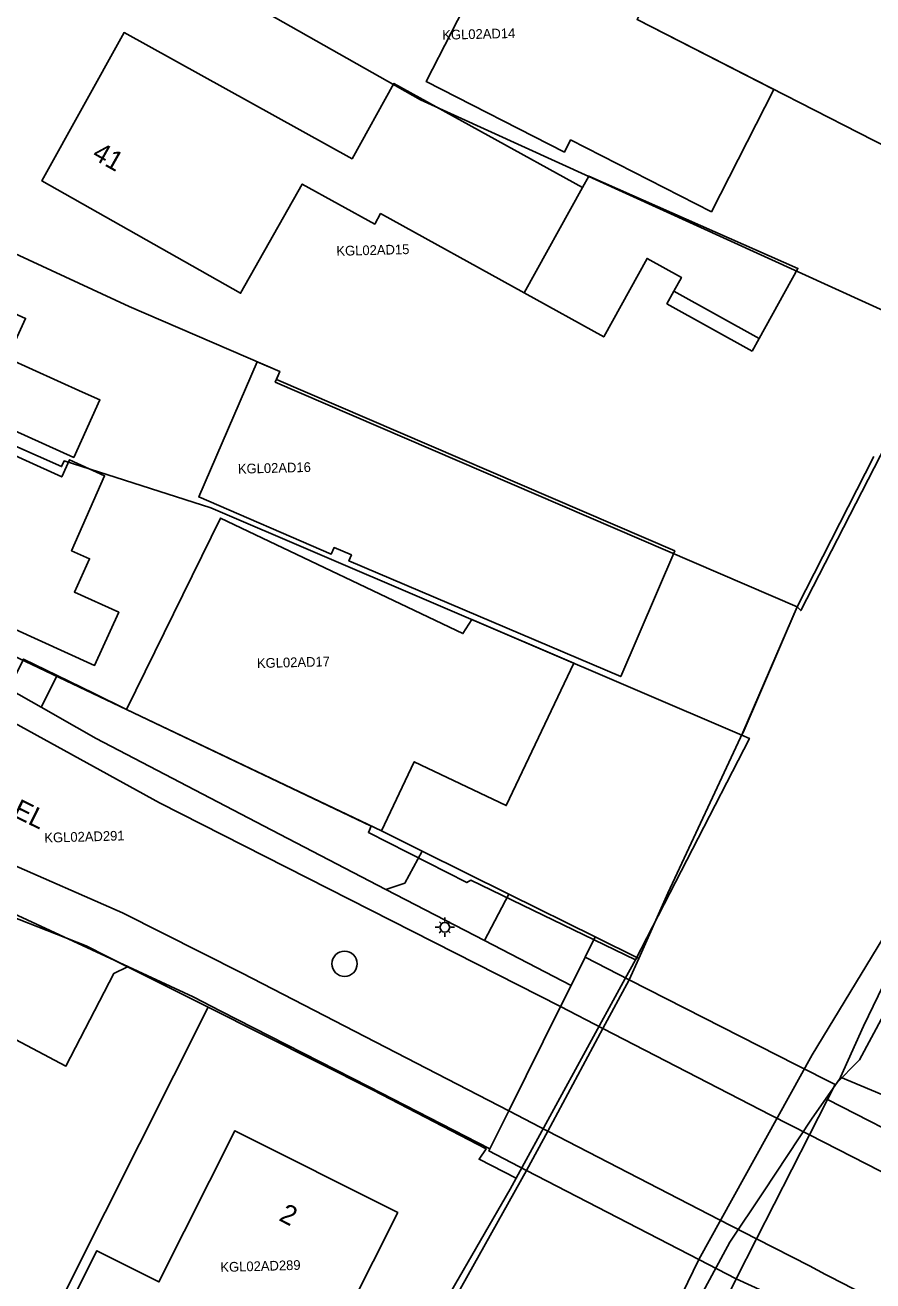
# Model space of a CAD drawing. Extents: x 124901 to 125496, y 515369 to 515789.
# Drawn here: x 125127.2 to 125170.8, y 515624.4 to 515689 of the extents above; entities that cross this region are included whole.
import ezdxf

# ---------------------------------------------------------------- set-up
doc = ezdxf.new("R2010")
doc.units = 0
for name, color, linetype in [('Brug', 7, 'Continuous'), ('Gebouw', 7, 'Continuous'), ('Inrit', 7, 'Continuous'), ('Lichtmast', 7, 'Continuous'), ('Luifel', 7, 'Continuous'), ('Onbegroeid terrein', 7, 'Continuous'), ('Perceelnummers', 7, 'Continuous'), ('Perceelsgrenzen', 7, 'Continuous'), ('Putten', 7, 'Continuous'), ('Scheiding', 7, 'Continuous'), ('Teksten', 7, 'Continuous'), ('Vegetatie', 7, 'Continuous'), ('Voetpad', 7, 'Continuous'), ('Water', 7, 'Continuous'), ('Wegen lokale weg', 7, 'Continuous')]:
    doc.layers.add(name, color=color, linetype=linetype)

msp = doc.modelspace()

# ---------------------------------------------------------------- linework, layer by layer
at = {"layer": 'Brug'}
msp.add_lwpolyline([(125158.29, 515639.851), (125156.023, 515641.007), (125155.301, 515639.553), (125154.759, 515638.463), (125152.094, 515633.102), (125151.126, 515631.154), (125151.072, 515631.046), (125153.011, 515630.042), (125161.874, 515625.452), (125163.796, 515624.457), (125164.842, 515626.515), (125167.563, 515631.865), (125168.493, 515633.693), (125168.879, 515634.453), (125166.868, 515635.478)], close=True, dxfattribs=at)
at = {"layer": 'Gebouw'}
for points in [[(125151.696, 515693.579), (125147.852, 515686.046), (125154.955, 515682.421), (125155.273, 515683.044), (125162.521, 515679.346), (125165.732, 515685.639), (125158.693, 515689.231), (125159.008, 515689.848)], [(125132.306, 515688.566), (125128.086, 515680.937), (125138.298, 515675.157), (125141.476, 515680.772), (125145.199, 515678.712), (125145.502, 515679.259), (125152.886, 515675.175), (125155.881, 515680.589), (125146.186, 515685.952), (125144.04, 515682.075)], [(125164.981, 515672.838), (125166.969, 515676.433), (125156.212, 515681.188), (125155.881, 515680.589), (125152.886, 515675.175), (125156.977, 515672.912), (125159.21, 515676.947), (125160.976, 515675.97), (125160.588, 515675.268)], [(125129.724, 515666.712), (125131.063, 515669.674), (125130.17, 515670.078), (125126.317, 515671.819), (125127.242, 515673.866), (125119.699, 515677.263), (125117.44, 515672.263)], [(125117.039, 515671.19), (125114.695, 515666.031), (125122.045, 515662.693), (125123.292, 515662.126), (125122.276, 515659.888), (125130.79, 515656.015), (125131.591, 515657.78), (125132.032, 515658.748), (125129.753, 515659.783), (125130.532, 515661.499), (125129.613, 515661.916), (125131.304, 515665.773), (125129.505, 515666.59), (125129.105, 515665.71)], [(125139.155, 515671.634), (125136.149, 515664.681), (125142.969, 515661.744), (125143.113, 515662.079), (125144.004, 515661.695), (125143.874, 515661.392), (125157.851, 515655.441), (125160.635, 515661.905), (125140.142, 515670.729), (125140.316, 515671.134)], [(125155.444, 515656.128), (125150.2, 515658.372), (125149.74, 515657.653), (125137.277, 515663.59), (125132.438, 515653.743), (125145.545, 515647.499), (125147.235, 515651.056), (125151.966, 515648.808)], [(125130.914, 515625.91), (125127.297, 515618.717), (125132.96, 515615.869), (125135.404, 515620.729), (125141.303, 515617.762), (125146.385, 515627.868), (125138.013, 515632.077), (125134.105, 515624.306)]]:
    msp.add_lwpolyline(points, close=True, dxfattribs=at)
at = {"layer": 'Inrit'}
for points in [[(125126.389, 515654.81), (125128.049, 515653.866), (125128.874, 515655.495), (125127.143, 515656.345)], [(125145.773, 515644.497), (125150.844, 515641.866), (125152.098, 515644.25), (125147.635, 515646.463), (125146.747, 515644.808)]]:
    msp.add_lwpolyline(points, close=True, dxfattribs=at)
at = {"layer": 'Lichtmast'}
for p, q in [((125148.594, 515642.759), (125148.524, 515642.83)), ((125148.806, 515642.847), (125148.806, 515643.047)), ((125149.018, 515642.759), (125149.089, 515642.831)), ((125148.506, 515642.548), (125148.306, 515642.547)), ((125148.594, 515642.335), (125148.522, 515642.264)), ((125148.806, 515642.247), (125148.806, 515642.047)), ((125149.018, 515642.335), (125149.088, 515642.264)), ((125149.106, 515642.547), (125149.306, 515642.547))]:
    msp.add_line(p, q, dxfattribs=at)
msp.add_circle((125148.806, 515642.547), 0.25, dxfattribs=at)
at = {"layer": 'Luifel'}
msp.add_lwpolyline([(125164.62, 515672.185), (125164.981, 515672.838), (125160.588, 515675.268), (125160.227, 515674.615)], close=True, dxfattribs=at)
at = {"layer": 'Onbegroeid terrein'}
for points in [[(125147.852, 515686.046), (125151.696, 515693.579), (125159.008, 515689.848), (125158.693, 515689.231), (125165.732, 515685.639), (125162.521, 515679.346), (125155.273, 515683.044), (125154.955, 515682.421)], [(125128.086, 515680.937), (125132.306, 515688.566), (125144.04, 515682.075), (125146.186, 515685.952), (125155.881, 515680.589), (125156.212, 515681.188), (125166.969, 515676.433), (125164.981, 515672.838), (125160.588, 515675.268), (125160.976, 515675.97), (125159.21, 515676.947), (125156.977, 515672.912), (125152.886, 515675.175), (125145.502, 515679.259), (125145.199, 515678.712), (125141.476, 515680.772), (125138.298, 515675.157)], [(125136.149, 515664.681), (125139.155, 515671.634), (125140.316, 515671.134), (125140.142, 515670.729), (125160.635, 515661.905), (125157.851, 515655.441), (125143.874, 515661.392), (125144.004, 515661.695), (125143.113, 515662.079), (125142.969, 515661.744)], [(125156.023, 515641.007), (125155.301, 515639.553), (125154.759, 515638.463), (125152.094, 515633.102), (125151.126, 515631.154), (125151.072, 515631.046), (125153.011, 515630.042), (125154.1, 515632.065), (125156.939, 515637.34), (125158.29, 515639.851), (125158.777, 515640.938), (125156.539, 515642.048)], [(125127.297, 515618.717), (125130.914, 515625.91), (125134.105, 515624.306), (125138.013, 515632.077), (125146.385, 515627.868), (125141.303, 515617.762), (125135.404, 515620.729), (125132.96, 515615.869)]]:
    msp.add_lwpolyline(points, close=True, dxfattribs=at)
for points in [[(125119.699, 515677.263), (125127.242, 515673.866), (125126.317, 515671.819), (125130.17, 515670.078), (125131.063, 515669.674), (125129.724, 515666.712), (125117.44, 515672.263)], [(125117.039, 515671.19), (125129.105, 515665.71), (125129.505, 515666.59), (125131.304, 515665.773), (125129.613, 515661.916), (125130.532, 515661.499), (125129.753, 515659.783), (125132.032, 515658.748), (125131.591, 515657.78), (125130.79, 515656.015), (125122.276, 515659.888)], [(125127.143, 515656.345), (125128.874, 515655.495), (125130.733, 515654.581), (125132.438, 515653.743), (125137.277, 515663.59), (125149.74, 515657.653), (125150.2, 515658.372), (125155.444, 515656.128), (125151.966, 515648.808), (125147.235, 515651.056), (125145.545, 515647.499), (125147.635, 515646.463), (125152.098, 515644.25), (125156.539, 515642.048), (125158.777, 515640.938), (125160.28, 515644.297), (125164.14, 515652.561), (125166.926, 515659.032), (125170.869, 515666.767)], [(125149.357, 515623.506), (125153.011, 515630.042), (125151.072, 515631.046), (125151.126, 515631.154), (125144.881, 515634.349), (125137.288, 515638.226), (125135.859, 515638.966), (125123.279, 515644.801), (125122.838, 515644.99), (125120.016, 515646.2), (125117.521, 515647.27), (125111.164, 515649.996), (125110.071, 515650.329), (125108.495, 515650.388), (125107.048, 515650.295), (125105.667, 515649.993), (125104.17, 515649.357), (125103.319, 515648.9), (125091.073, 515628.943), (125090.11, 515627.331), (125083.94, 515617.184)]]:
    msp.add_lwpolyline(points, dxfattribs=at)
at = {"layer": 'Perceelsgrenzen'}
for points in [[(125137.276, 515713.452), (125137.985, 515715.068), (125139.344, 515717.837), (125155.15, 515710.599), (125156.223, 515710.107), (125158.392, 515710.161), (125176.083, 515701.951), (125186.062, 515697.321), (125178.006, 515680.755), (125177.522, 515679.612), (125176.942, 515679.918), (125158.693, 515689.231), (125159.008, 515689.848), (125151.696, 515693.579), (125139.631, 515699.806), (125132.057, 515703.978)], [(125174.097, 515673.025), (125147.554, 515685.104), (125128.453, 515695.933), (125132.057, 515703.978), (125139.631, 515699.806), (125151.696, 515693.579), (125159.008, 515689.848), (125158.693, 515689.231), (125176.942, 515679.918), (125177.522, 515679.612), (125177.203, 515678.859)], [(125166.926, 515659.032), (125140.083, 515670.591), (125140.316, 515671.134), (125132.566, 515674.471), (125120.79, 515679.928), (125122.019, 515683), (125126.585, 515691.761), (125128.453, 515695.933), (125147.554, 515685.104), (125174.097, 515673.025), (125174.35, 515672.91), (125167.115, 515658.839)], [(125164.083, 515652.43), (125136.774, 515664.118), (125129.222, 515666.532), (125129.098, 515666.243), (125117.233, 515671.492), (125117.383, 515671.815), (125119.66, 515677.103), (125120.79, 515679.928), (125132.566, 515674.471), (125140.316, 515671.134), (125140.083, 515670.591), (125166.926, 515659.032), (125164.142, 515652.565)], [(125114.189, 515664.798), (125114.695, 515666.031), (125117.233, 515671.492), (125129.098, 515666.243), (125129.222, 515666.532), (125136.774, 515664.118), (125164.083, 515652.43), (125164.476, 515652.261), (125158.612, 515640.872), (125150.14, 515644.966), (125149.938, 515644.848), (125144.877, 515647.428), (125145.022, 515647.748), (125132.438, 515653.743), (125116.073, 515661.512), (125115.299, 515662.299), (125114.744, 515662.908), (125114.254, 515664.4)], [(125129.32, 515635.402), (125125.868, 515637.219), (125124.759, 515636.662), (125122.509, 515632.26), (125119.387, 515626.196), (125097.361, 515639.025), (125100.606, 515644.506), (125103.503, 515648.705), (125104.988, 515649.402), (125106.037, 515649.863), (125106.926, 515650.045), (125107.832, 515650.107), (125108.542, 515650.071), (125109.244, 515649.961), (125109.931, 515649.779), (125110.595, 515649.526), (125111.229, 515649.205), (125111.826, 515648.819), (125121.926, 515644.905), (125130.366, 515641.588), (125132.494, 515640.518), (125131.779, 515640.164)], [(125126.878, 515619.009), (125131.339, 515627.899), (125136.628, 515638.439), (125145.125, 515634.166), (125150.94, 515631.144), (125150.566, 515630.612), (125152.478, 515629.637), (125152.175, 515629.081), (125149.116, 515623.789), (125147.754, 515621.325), (125142.115, 515612.279), (125133.999, 515615.864)]]:
    msp.add_lwpolyline(points, close=True, dxfattribs=at)
for points in [[(125149.116, 515623.789), (125152.175, 515629.081), (125152.478, 515629.637), (125157.978, 515639.731), (125158.612, 515640.872), (125164.476, 515652.261), (125164.083, 515652.43), (125164.142, 515652.565), (125166.926, 515659.032), (125167.115, 515658.839), (125174.35, 515672.91)], [(125116.073, 515661.512), (125132.438, 515653.743), (125145.022, 515647.748), (125144.877, 515647.428), (125149.938, 515644.848), (125150.14, 515644.966), (125158.612, 515640.872), (125157.978, 515639.731), (125152.478, 515629.637), (125150.566, 515630.612), (125150.94, 515631.144), (125145.125, 515634.166), (125136.628, 515638.439), (125132.494, 515640.518), (125130.366, 515641.588), (125121.926, 515644.905)], [(125174.076, 515645.195), (125170.337, 515637.458), (125169.164, 515634.843), (125169.137, 515634.783), (125167.659, 515632.684), (125165.19, 515628.939), (125163.472, 515626.356), (125159.659, 515619.302), (125154.694, 515609.895), (125152.206, 515605.616), (125148.526, 515598.25), (125146.365, 515594.281), (125145.773, 515593.262), (125141.598, 515589.572), (125138.36, 515586.617), (125137.88, 515586.086), (125125.056, 515562.995), (125123.013, 515559.046), (125109.338, 515532.513), (125097.847, 515510.446), (125097.068, 515508.659)], [(125174.076, 515645.195), (125170.337, 515637.458), (125169.164, 515634.843), (125174.27, 515632.7)], [(125116.825, 515621.224), (125119.387, 515626.196), (125122.509, 515632.26), (125124.759, 515636.662), (125125.868, 515637.219), (125129.32, 515635.402), (125131.779, 515640.164), (125132.494, 515640.518), (125136.628, 515638.439), (125131.339, 515627.899), (125126.878, 515619.009)], [(125174.27, 515632.7), (125169.164, 515634.843), (125169.137, 515634.783), (125167.659, 515632.684), (125165.19, 515628.939), (125163.472, 515626.356), (125159.659, 515619.302), (125154.694, 515609.895), (125152.206, 515605.616), (125148.526, 515598.25), (125146.365, 515594.281), (125145.773, 515593.262), (125141.598, 515589.572), (125138.36, 515586.617), (125137.88, 515586.086), (125125.056, 515562.995), (125159.741, 515545.245), (125158.376, 515542.562), (125182.469, 515530.005)]]:
    msp.add_lwpolyline(points, dxfattribs=at)
at = {"layer": 'Putten'}
msp.add_circle((125143.65, 515640.67), 0.65, dxfattribs=at)
at = {"layer": 'Scheiding'}
for points in [[(125166.926, 515659.032), (125170.869, 515666.767)], [(125156.939, 515637.34), (125158.29, 515639.851)], [(125154.1, 515632.065), (125156.939, 515637.34)], [(125161.874, 515625.452), (125167.705, 515635.978)], [(125153.011, 515630.042), (125154.1, 515632.065)], [(125103.089, 515532.709), (125108.538, 515545.784), (125110.697, 515551.078), (125112.998, 515556.825), (125114.336, 515559.721), (125119.085, 515568.844), (125126.065, 515582.327), (125132.833, 515594.956), (125137.784, 515604.027), (125141.478, 515610.394), (125146.037, 515618.065), (125149.357, 515623.506), (125153.011, 515630.042)], [(125121.475, 515556.282), (125127.493, 515567.748), (125132.944, 515577.891), (125136.624, 515584.441), (125137.624, 515585.966), (125138.54, 515587.114), (125140.535, 515588.97), (125144.787, 515592.967), (125145.712, 515594.135), (125146.705, 515595.642), (125147.792, 515597.569), (125154.632, 515611.002), (125159.295, 515620.16), (125161.874, 515625.452)]]:
    msp.add_lwpolyline(points, dxfattribs=at)
at = {"layer": 'Vegetatie'}
for points in [[(125200.188, 515680.439), (125200.611, 515681.278), (125196.996, 515685.303), (125195.379, 515683.884), (125195.285, 515682.813), (125187.156, 515666.668), (125180.781, 515654.997), (125172.596, 515640.32), (125170.128, 515635.721), (125168.879, 515634.453), (125168.493, 515633.693), (125173.508, 515631.116), (125174.27, 515632.7), (125187.4, 515660)], [(125167.364, 515622.841), (125163.796, 515624.457), (125151.318, 515599.432)]]:
    msp.add_lwpolyline(points, dxfattribs=at)
for points in [[(125128.049, 515653.866), (125129.872, 515652.83), (125130.875, 515652.26), (125139.473, 515647.766), (125145.773, 515644.497), (125146.747, 515644.808), (125147.635, 515646.463), (125145.545, 515647.499), (125132.438, 515653.743), (125130.733, 515654.581), (125128.874, 515655.495)], [(125150.844, 515641.866), (125155.301, 515639.553), (125156.023, 515641.007), (125156.539, 515642.048), (125152.098, 515644.25)]]:
    msp.add_lwpolyline(points, close=True, dxfattribs=at)
at = {"layer": 'Voetpad'}
for points in [[(125154.759, 515638.463), (125155.301, 515639.553), (125150.844, 515641.866), (125145.773, 515644.497), (125139.473, 515647.766), (125130.875, 515652.26), (125129.872, 515652.83), (125128.049, 515653.866), (125126.389, 515654.81), (125122.885, 515656.802), (125122.239, 515655.654), (125125.108, 515653.904), (125134.135, 515648.948)], [(125135.859, 515638.966), (125137.288, 515638.226), (125144.881, 515634.349), (125151.126, 515631.154), (125152.094, 515633.102), (125138.391, 515640.193), (125132.228, 515643.284), (125126.206, 515645.933), (125120.045, 515648.647), (125118.642, 515649.262), (125117.521, 515647.27), (125120.016, 515646.2), (125122.838, 515644.99), (125123.279, 515644.801)], [(125156.023, 515641.007), (125155.301, 515639.553), (125154.759, 515638.463), (125156.939, 515637.34), (125165.578, 515632.888), (125167.563, 515631.865), (125168.493, 515633.693), (125168.879, 515634.453), (125166.868, 515635.478), (125158.29, 515639.851)], [(125151.126, 515631.154), (125151.072, 515631.046), (125153.011, 515630.042), (125161.874, 515625.452), (125163.796, 515624.457), (125164.842, 515626.515), (125162.903, 515627.517), (125154.1, 515632.065), (125152.094, 515633.102)]]:
    msp.add_lwpolyline(points, close=True, dxfattribs=at)
for points in [[(125173.508, 515631.116), (125168.493, 515633.693), (125167.563, 515631.865), (125173.394, 515628.882)], [(125180.839, 515618.291), (125168.595, 515624.582), (125168.393, 515624.691), (125167.565, 515625.137), (125164.842, 515626.515), (125163.796, 515624.457), (125167.364, 515622.841), (125167.431, 515622.806), (125169.878, 515621.516), (125177.259, 515617.702)]]:
    msp.add_lwpolyline(points, dxfattribs=at)
at = {"layer": 'Water'}
for points in [[(125170.869, 515666.767), (125166.926, 515659.032), (125164.14, 515652.561), (125160.28, 515644.297), (125158.777, 515640.938), (125158.29, 515639.851), (125156.939, 515637.34), (125154.1, 515632.065), (125153.011, 515630.042), (125149.357, 515623.506)], [(125097.735, 515510.333), (125098.416, 515511.737), (125105.393, 515525.115), (125111.363, 515536.58), (125119.632, 515552.771), (125121.475, 515556.282), (125127.493, 515567.748), (125132.944, 515577.891), (125136.624, 515584.441), (125137.624, 515585.966), (125138.54, 515587.114), (125140.535, 515588.97), (125144.787, 515592.967), (125145.712, 515594.135), (125146.705, 515595.642), (125147.792, 515597.569), (125154.632, 515611.002), (125159.295, 515620.16), (125161.874, 515625.452), (125167.705, 515635.978), (125171.334, 515641.973)], [(125171.334, 515641.973), (125167.705, 515635.978), (125161.874, 515625.452), (125159.295, 515620.16)], [(125151.318, 515599.432), (125163.796, 515624.457), (125164.842, 515626.515), (125167.563, 515631.865), (125168.493, 515633.693), (125168.879, 515634.453), (125170.128, 515635.721), (125172.596, 515640.32)]]:
    msp.add_lwpolyline(points, dxfattribs=at)
at = {"layer": 'Wegen lokale weg'}
for points in [[(125118.642, 515649.262), (125120.045, 515648.647), (125126.206, 515645.933), (125132.228, 515643.284), (125138.391, 515640.193), (125152.094, 515633.102), (125154.759, 515638.463), (125134.135, 515648.948), (125125.108, 515653.904), (125122.239, 515655.654)], [(125152.094, 515633.102), (125154.1, 515632.065), (125162.903, 515627.517), (125164.842, 515626.515), (125167.563, 515631.865), (125165.578, 515632.888), (125156.939, 515637.34), (125154.759, 515638.463)]]:
    msp.add_lwpolyline(points, close=True, dxfattribs=at)
msp.add_lwpolyline([(125173.394, 515628.882), (125167.563, 515631.865), (125164.842, 515626.515), (125167.565, 515625.137), (125168.393, 515624.691), (125168.595, 515624.582), (125180.839, 515618.291)], dxfattribs=at)

# ---------------------------------------------------------------- texts
at = {"layer": 'Perceelnummers'}
for s, rotation, p in [('KGL02AD14', 1.43344, (125148.682, 515688.197)), ('KGL02AD15', 1.43337, (125143.235, 515677.082)), ('KGL02AD16', 1.43331, (125138.168, 515665.875)), ('KGL02AD17', 1.43332, (125139.149, 515655.878)), ('KGL02AD291', 1.63136, (125128.216, 515646.899)), ('KGL02AD289', 1.63146, (125137.269, 515624.812))]:
    msp.add_text(s, height=0.5, rotation=rotation, dxfattribs=at).set_placement(p)
at = {"layer": 'Teksten'}
for s, rotation, p in [('41', 330.5, (125130.609, 515682.115)), ('DWINGEL', 333.9, (125122.378, 515650.305)), ('2', 333.3, (125140.222, 515627.488))]:
    msp.add_text(s, height=1, rotation=rotation, dxfattribs=at).set_placement(p)

doc.saveas('drawing.dxf')
